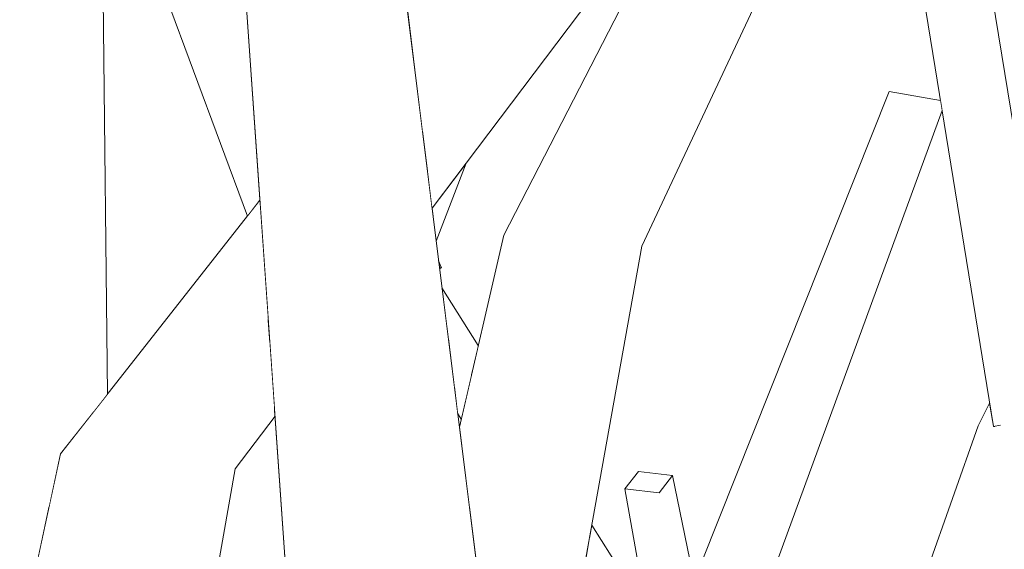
# Model space of a CAD drawing. Extents: x -289599 to -184549, y 66678 to 295474.
# Tile 415 of 656: x -261497 to -261420, y 71864 to 71905. Entities that reach past the tile are written whole.
import ezdxf

# ---------------------------------------------------------------- set-up
doc = ezdxf.new("R2010")
doc.units = 0
doc.header["$MEASUREMENT"] = 0
doc.linetypes.add('Wipeout_Contour', pattern=[1000, 0, -1000])
doc.layers.add('arch drzewa', color=8, linetype='Continuous')
doc.layers.add('arch drzewa_Nr_Pióra__4', color=8, linetype='Continuous', lineweight=9)

msp = doc.modelspace()

# ---------------------------------------------------------------- wipeouts: each hides what was drawn before it
at = {"color": 254, "linetype": 'Wipeout_Contour', "lineweight": 0, "ltscale": 1910564.743236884}
msp.add_wipeout([(-261494.476, 71921.358), (-261490.815, 71874.464), (-261489.74, 71875.833), (-261490.198, 71918.025), (-261491.796, 71919.292), (-261493.112, 71920.242)], dxfattribs=at).dxf.layer = 'arch drzewa'
at = {"color": 254, "linetype": 'Wipeout_Contour', "lineweight": 0, "ltscale": 1273624.77752124}
msp.add_wipeout([(-261479.111, 71909.235), (-261465.462, 71827.79), (-261474.107, 71906.452), (-261478.42, 71908.687)], dxfattribs=at).dxf.layer = 'arch drzewa'
at = {"color": 254, "linetype": 'Wipeout_Contour', "lineweight": 0, "ltscale": 1273571.138268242}
msp.add_wipeout([(-261463.654, 71884.119), (-261463.288, 71881.191), (-261461.183, 71878.066), (-261460.82, 71879.632)], dxfattribs=at).dxf.layer = 'arch drzewa'
at = {"color": 254, "linetype": 'Wipeout_Contour', "lineweight": 0, "ltscale": 955038.594126}
msp.add_wipeout([(-261422.193, 71847.345), (-261415.032, 71871.893), (-261417.123, 71875.214)], dxfattribs=at).dxf.layer = 'arch drzewa'
at = {"color": 254, "linetype": 'Wipeout_Contour', "lineweight": 0, "ltscale": 955105.232025}
msp.add_wipeout([(-261437.879, 71831.424), (-261445.666, 71869.488), (-261446.717, 71868.139)], dxfattribs=at).dxf.layer = 'arch drzewa'

# ---------------------------------------------------------------- next in the draw order: wipeouts: each hides what was drawn before it
at = {"color": 254, "linetype": 'Wipeout_Contour', "lineweight": 0, "ltscale": 1592128.040080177}
msp.add_wipeout([(-261495.052, 71921.83), (-261494.322, 71866.935), (-261493.399, 71871.175), (-261490.815, 71874.464), (-261494.476, 71921.358)], dxfattribs=at).dxf.layer = 'arch drzewa'
at = {"color": 254, "linetype": 'Wipeout_Contour', "lineweight": 0, "ltscale": 2547143.501064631}
msp.add_wipeout([(-261479.111, 71909.235), (-261479.14, 71909.258), (-261473.63, 71830.683), (-261467.86, 71828.639), (-261466.186, 71829.575), (-261466.197, 71829.002), (-261466.174, 71828.042), (-261465.462, 71827.79)], dxfattribs=at).dxf.layer = 'arch drzewa'
at = {"color": 254, "linetype": 'Wipeout_Contour', "lineweight": 0, "ltscale": 1273569.657512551}
msp.add_wipeout([(-261461.183, 71878.066), (-261463.288, 71881.191), (-261463.168, 71880.232), (-261461.357, 71877.313)], dxfattribs=at).dxf.layer = 'arch drzewa'
at = {"color": 254, "linetype": 'Wipeout_Contour', "lineweight": 0, "ltscale": 955040.935868}
msp.add_wipeout([(-261417.123, 71875.214), (-261423.871, 71849.532), (-261422.193, 71847.345)], dxfattribs=at).dxf.layer = 'arch drzewa'
at = {"color": 254, "linetype": 'Wipeout_Contour', "lineweight": 0, "ltscale": 955089.625394}
msp.add_wipeout([(-261446.717, 71868.139), (-261439.121, 71830.353), (-261437.879, 71831.424)], dxfattribs=at).dxf.layer = 'arch drzewa'

# ---------------------------------------------------------------- next in the draw order: wipeouts: each hides what was drawn before it
at = {"color": 254, "linetype": 'Wipeout_Contour', "lineweight": 0, "ltscale": 1910601.348844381}
msp.add_wipeout([(-261504.991, 71930.266), (-261494.968, 71863.968), (-261494.322, 71866.935), (-261495.052, 71921.83), (-261496.755, 71923.224), (-261499.367, 71930.206)], dxfattribs=at).dxf.layer = 'arch drzewa'
at = {"color": 254, "linetype": 'Wipeout_Contour', "lineweight": 0, "ltscale": 1273567.787344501}
msp.add_wipeout([(-261461.357, 71877.313), (-261463.168, 71880.232), (-261462.698, 71876.475), (-261461.843, 71875.215)], dxfattribs=at).dxf.layer = 'arch drzewa'
at = {"color": 254, "linetype": 'Wipeout_Contour', "lineweight": 0, "ltscale": 2228448.899981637}
msp.add_wipeout([(-261421.819, 71873.377), (-261423.871, 71849.532), (-261417.123, 71875.214), (-261418.609, 71874.633), (-261420.277, 71873.379), (-261420.645, 71873.322), (-261420.723, 71873.806)], dxfattribs=at).dxf.layer = 'arch drzewa'
at = {"color": 254, "linetype": 'Wipeout_Contour', "lineweight": 0, "ltscale": 955221.386861}
msp.add_wipeout([(-261491.349, 71804.398), (-261479.782, 71870.009), (-261485.403, 71868.471)], dxfattribs=at).dxf.layer = 'arch drzewa'
at = {"color": 254, "linetype": 'Wipeout_Contour', "lineweight": 0, "ltscale": 955109.649046}
msp.add_wipeout([(-261439.121, 71830.353), (-261446.717, 71868.139), (-261449.377, 71868.461)], dxfattribs=at).dxf.layer = 'arch drzewa'

# ---------------------------------------------------------------- next in the draw order: wipeouts: each hides what was drawn before it
at = {"color": 254, "linetype": 'Wipeout_Contour', "lineweight": 0, "ltscale": 2547469.471740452}
msp.add_wipeout([(-261506.394, 71859.029), (-261496.049, 71859.003), (-261494.968, 71863.968), (-261504.991, 71930.266), (-261505.524, 71903.224), (-261501.534, 71898.746), (-261504.979, 71897.851), (-261505.584, 71900.142)], dxfattribs=at).dxf.layer = 'arch drzewa'
at = {"color": 254, "linetype": 'Wipeout_Contour', "lineweight": 0, "ltscale": 1273565.489913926}
msp.add_wipeout([(-261461.843, 71875.215), (-261462.698, 71876.475), (-261462.433, 71874.351), (-261462.152, 71873.882)], dxfattribs=at).dxf.layer = 'arch drzewa'
at = {"color": 254, "linetype": 'Wipeout_Contour', "lineweight": 0, "ltscale": 955218.132287}
msp.add_wipeout([(-261479.782, 71870.009), (-261476.676, 71874.121), (-261476.72, 71874.746)], dxfattribs=at).dxf.layer = 'arch drzewa'
at = {"color": 254, "linetype": 'Wipeout_Contour', "lineweight": 0, "ltscale": 955053.913413}
msp.add_wipeout([(-261421.819, 71873.377), (-261430.411, 71849.143), (-261423.871, 71849.532)], dxfattribs=at).dxf.layer = 'arch drzewa'
at = {"color": 254, "linetype": 'Wipeout_Contour', "lineweight": 0, "ltscale": 955096.032086}
msp.add_wipeout([(-261449.377, 71868.461), (-261442.521, 71829.176), (-261439.121, 71830.353)], dxfattribs=at).dxf.layer = 'arch drzewa'
at = {"color": 254, "linetype": 'Wipeout_Contour', "lineweight": 0, "ltscale": 1910023.907989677}
msp.add_wipeout([(-261419.935, 71855.087), (-261419.79, 71854.803), (-261400.983, 71865.199), (-261400.96, 71865.5), (-261399.486, 71867.679), (-261419.269, 71857.368)], dxfattribs=at).dxf.layer = 'arch drzewa'

# ---------------------------------------------------------------- next in the draw order: wipeouts: each hides what was drawn before it
at = {"color": 254, "linetype": 'Wipeout_Contour', "lineweight": 0, "ltscale": 1273553.676516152}
msp.add_wipeout([(-261458.825, 71888.246), (-261461.48, 71866.734), (-261460.604, 71859.723), (-261455.156, 71889.588)], dxfattribs=at).dxf.layer = 'arch drzewa'
at = {"color": 254, "linetype": 'Wipeout_Contour', "lineweight": 0, "ltscale": 955054.317337}
msp.add_wipeout([(-261421.819, 71873.377), (-261420.723, 71873.806), (-261420.938, 71875.133)], dxfattribs=at).dxf.layer = 'arch drzewa'
at = {"color": 254, "linetype": 'Wipeout_Contour', "lineweight": 0, "ltscale": 1273502.448834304}
msp.add_wipeout([(-261448.325, 71869.809), (-261449.377, 71868.461), (-261446.717, 71868.139), (-261445.666, 71869.488)], dxfattribs=at).dxf.layer = 'arch drzewa'
at = {"color": 254, "linetype": 'Wipeout_Contour', "lineweight": 0, "ltscale": 955219.381875}
msp.add_wipeout([(-261485.403, 71868.471), (-261495.582, 71801.858), (-261491.349, 71804.398)], dxfattribs=at).dxf.layer = 'arch drzewa'
at = {"color": 254, "linetype": 'Wipeout_Contour', "lineweight": 0, "ltscale": 1273504.186148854}
msp.add_wipeout([(-261451.975, 71865.628), (-261452.15, 71864.655), (-261447.511, 71857.769), (-261447.702, 71858.862)], dxfattribs=at).dxf.layer = 'arch drzewa'

# ---------------------------------------------------------------- next in the draw order: linework, layer by layer
at = {"layer": 'arch drzewa_Nr_Pióra__4', "linetype": 'Continuous'}
msp.add_line((-261445.666, 71869.488), (-261446.717, 71868.139), dxfattribs=at)

# ---------------------------------------------------------------- next in the draw order: wipeouts: each hides what was drawn before it
at = {"color": 254, "linetype": 'Wipeout_Contour', "lineweight": 0, "ltscale": 2228471.855681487}
msp.add_wipeout([(-261425.765, 71926.226), (-261417.493, 71875.201), (-261416.979, 71875.832), (-261416.719, 71876.246), (-261416.09, 71873.737), (-261415.339, 71873.669), (-261423.831, 71926.05)], dxfattribs=at).dxf.layer = 'arch drzewa'
at = {"color": 254, "linetype": 'Wipeout_Contour', "lineweight": 0, "ltscale": 955170.618452}
msp.add_wipeout([(-261458.825, 71888.246), (-261462.296, 71873.259), (-261461.48, 71866.734)], dxfattribs=at).dxf.layer = 'arch drzewa'
at = {"color": 254, "linetype": 'Wipeout_Contour', "lineweight": 0, "ltscale": 955238.037941}
msp.add_wipeout([(-261495.582, 71801.858), (-261485.403, 71868.471), (-261493.399, 71871.175)], dxfattribs=at).dxf.layer = 'arch drzewa'
at = {"color": 254, "linetype": 'Wipeout_Contour', "lineweight": 0, "ltscale": 1273501.896357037}
msp.add_wipeout([(-261452.454, 71862.959), (-261446.836, 71853.902), (-261447.511, 71857.769), (-261452.15, 71864.655)], dxfattribs=at).dxf.layer = 'arch drzewa'

# ---------------------------------------------------------------- next in the draw order: wipeouts: each hides what was drawn before it
at = {"color": 254, "linetype": 'Wipeout_Contour', "lineweight": 0, "ltscale": 1910139.298247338}
msp.add_wipeout([(-261429.136, 71925.703), (-261420.645, 71873.322), (-261420.277, 71873.379), (-261418.609, 71874.633), (-261417.493, 71875.201), (-261425.765, 71926.226)], dxfattribs=at).dxf.layer = 'arch drzewa'
at = {"color": 254, "linetype": 'Wipeout_Contour', "lineweight": 0, "ltscale": 1273523.037813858}
msp.add_wipeout([(-261455.156, 71889.588), (-261457.923, 71838.28), (-261457.495, 71834.856), (-261448.072, 71887.387)], dxfattribs=at).dxf.layer = 'arch drzewa'
at = {"color": 254, "linetype": 'Wipeout_Contour', "lineweight": 0, "ltscale": 1273632.080300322}
msp.add_wipeout([(-261477.081, 71879.889), (-261485.403, 71868.471), (-261479.782, 71870.009), (-261476.72, 71874.746)], dxfattribs=at).dxf.layer = 'arch drzewa'
at = {"color": 254, "linetype": 'Wipeout_Contour', "lineweight": 0, "ltscale": 955244.285445}
msp.add_wipeout([(-261493.399, 71871.175), (-261507.932, 71804.419), (-261495.582, 71801.858)], dxfattribs=at).dxf.layer = 'arch drzewa'

# ---------------------------------------------------------------- next in the draw order: linework, layer by layer
at = {"layer": 'arch drzewa_Nr_Pióra__4', "linetype": 'Continuous'}
for p, q in [((-261415.339, 71873.669), (-261423.831, 71926.05)), ((-261421.819, 71873.377), (-261420.938, 71875.133)), ((-261420.097, 71873.407), (-261420.645, 71873.322)), ((-261420.645, 71873.322), (-261420.52, 71873.311)), ((-261449.377, 71868.461), (-261448.325, 71869.809)), ((-261448.325, 71869.809), (-261445.666, 71869.488)), ((-261446.717, 71868.139), (-261449.377, 71868.461)), ((-261447.702, 71858.862), (-261451.975, 71865.628))]:
    msp.add_line(p, q, dxfattribs=at)

# ---------------------------------------------------------------- next in the draw order: wipeouts: each hides what was drawn before it
at = {"color": 254, "linetype": 'Wipeout_Contour', "lineweight": 0, "ltscale": 955152.130093}
msp.add_wipeout([(-261460.604, 71859.723), (-261457.923, 71838.28), (-261455.156, 71889.588)], dxfattribs=at).dxf.layer = 'arch drzewa'
at = {"color": 254, "linetype": 'Wipeout_Contour', "lineweight": 0, "ltscale": 955227.24579}
msp.add_wipeout([(-261477.212, 71881.769), (-261485.403, 71868.471), (-261477.081, 71879.889)], dxfattribs=at).dxf.layer = 'arch drzewa'

# ---------------------------------------------------------------- next in the draw order: wipeouts: each hides what was drawn before it
at = {"color": 254, "linetype": 'Wipeout_Contour', "lineweight": 0, "ltscale": 1273532.43043855}
msp.add_wipeout([(-261440.094, 71922.566), (-261455.156, 71889.588), (-261438.042, 71924.86), (-261439.048, 71923.951)], dxfattribs=at).dxf.layer = 'arch drzewa'
at = {"color": 254, "linetype": 'Wipeout_Contour', "lineweight": 0, "ltscale": 1273651.157913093}
msp.add_wipeout([(-261493.399, 71871.175), (-261485.403, 71868.471), (-261477.212, 71881.769), (-261477.857, 71890.961)], dxfattribs=at).dxf.layer = 'arch drzewa'

# ---------------------------------------------------------------- next in the draw order: linework, layer by layer
at = {"layer": 'arch drzewa_Nr_Pióra__4', "linetype": 'Continuous'}
for p, q in [((-261489.74, 71875.833), (-261490.198, 71918.025)), ((-261507.932, 71804.419), (-261493.399, 71871.175))]:
    msp.add_line(p, q, dxfattribs=at)

# ---------------------------------------------------------------- next in the draw order: wipeouts: each hides what was drawn before it
at = {"color": 254, "linetype": 'Wipeout_Contour', "lineweight": 0, "ltscale": 1273545.216131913}
msp.add_wipeout([(-261443.467, 71918.1), (-261458.825, 71888.246), (-261455.156, 71889.588), (-261440.094, 71922.566)], dxfattribs=at).dxf.layer = 'arch drzewa'
at = {"color": 254, "linetype": 'Wipeout_Contour', "lineweight": 0, "ltscale": 1592085.152917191}
msp.add_wipeout([(-261482.115, 71911.617), (-261488.994, 71917.071), (-261478.826, 71889.728), (-261477.857, 71890.961), (-261478.897, 71905.799)], dxfattribs=at).dxf.layer = 'arch drzewa'
at = {"color": 254, "linetype": 'Wipeout_Contour', "lineweight": 0, "ltscale": 1592014.184490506}
msp.add_wipeout([(-261491.69, 71800.341), (-261475.206, 71853.153), (-261476.676, 71874.121), (-261479.782, 71870.009), (-261491.349, 71804.398)], dxfattribs=at).dxf.layer = 'arch drzewa'

# ---------------------------------------------------------------- next in the draw order: linework, layer by layer
at = {"layer": 'arch drzewa_Nr_Pióra__4', "linetype": 'Continuous'}
for p, q in [((-261478.826, 71889.728), (-261488.994, 71917.071)), ((-261493.399, 71871.175), (-261477.857, 71890.961)), ((-261479.782, 71870.009), (-261476.676, 71874.121)), ((-261491.349, 71804.398), (-261479.782, 71870.009))]:
    msp.add_line(p, q, dxfattribs=at)

# ---------------------------------------------------------------- next in the draw order: wipeouts: each hides what was drawn before it
at = {"color": 254, "linetype": 'Wipeout_Contour', "lineweight": 0, "ltscale": 955129.620453}
msp.add_wipeout([(-261435.008, 71927.602), (-261448.072, 71887.387), (-261424.939, 71936.699)], dxfattribs=at).dxf.layer = 'arch drzewa'
at = {"color": 254, "linetype": 'Wipeout_Contour', "lineweight": 0, "ltscale": 1910416.46081051}
msp.add_wipeout([(-261473.275, 71905.916), (-261474.047, 71906.414), (-261457.051, 71831.305), (-261466.782, 71909.138), (-261470.657, 71907.956), (-261472.919, 71905.66)], dxfattribs=at).dxf.layer = 'arch drzewa'

# ---------------------------------------------------------------- next in the draw order: wipeouts: each hides what was drawn before it
at = {"color": 254, "linetype": 'Wipeout_Contour', "lineweight": 0, "ltscale": 1273527.550917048}
msp.add_wipeout([(-261455.156, 71889.588), (-261448.072, 71887.387), (-261435.008, 71927.602), (-261438.042, 71924.86)], dxfattribs=at).dxf.layer = 'arch drzewa'
at = {"color": 254, "linetype": 'Wipeout_Contour', "lineweight": 0, "ltscale": 1273579.051468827}
msp.add_wipeout([(-261474.107, 71906.453), (-261465.462, 71827.79), (-261457.051, 71831.305), (-261474.047, 71906.414)], dxfattribs=at).dxf.layer = 'arch drzewa'

# ---------------------------------------------------------------- next in the draw order: linework, layer by layer
at = {"layer": 'arch drzewa_Nr_Pióra__4', "linetype": 'Continuous'}
for p, q in [((-261473.63, 71830.683), (-261479.14, 71909.258)), ((-261457.495, 71834.856), (-261448.072, 71887.387)), ((-261460.82, 71879.632), (-261463.654, 71884.119)), ((-261462.152, 71873.882), (-261462.433, 71874.351))]:
    msp.add_line(p, q, dxfattribs=at)

# ---------------------------------------------------------------- next in the draw order: wipeouts: each hides what was drawn before it
at = {"color": 254, "linetype": 'Wipeout_Contour', "lineweight": 0, "ltscale": 1273563.209739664}
msp.add_wipeout([(-261444.547, 71924.524), (-261464.79, 71893.204), (-261464.431, 71890.337), (-261439.048, 71923.951)], dxfattribs=at).dxf.layer = 'arch drzewa'
at = {"color": 254, "linetype": 'Wipeout_Contour', "lineweight": 0, "ltscale": 1273452.149619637}
msp.add_wipeout([(-261428.766, 71899.452), (-261438.034, 71861.37), (-261424.64, 71897.968), (-261424.765, 71898.742)], dxfattribs=at).dxf.layer = 'arch drzewa'
at = {"color": 254, "linetype": 'Wipeout_Contour', "lineweight": 0, "ltscale": 955186.635572}
msp.add_wipeout([(-261463.919, 71886.241), (-261463.903, 71886.115), (-261463.691, 71885.69)], dxfattribs=at).dxf.layer = 'arch drzewa'

# ---------------------------------------------------------------- next in the draw order: wipeouts: each hides what was drawn before it
at = {"color": 254, "linetype": 'Wipeout_Contour', "lineweight": 0, "ltscale": 955183.888487}
msp.add_wipeout([(-261465.168, 71896.232), (-261464.79, 71893.204), (-261444.547, 71924.524)], dxfattribs=at).dxf.layer = 'arch drzewa'
at = {"color": 254, "linetype": 'Wipeout_Contour', "lineweight": 0, "ltscale": 955099.401735}
msp.add_wipeout([(-261428.766, 71899.452), (-261443.41, 71862.715), (-261438.034, 71861.37)], dxfattribs=at).dxf.layer = 'arch drzewa'
at = {"color": 254, "linetype": 'Wipeout_Contour', "lineweight": 0, "ltscale": 955186.442567}
msp.add_wipeout([(-261463.903, 71886.115), (-261463.859, 71885.761), (-261463.691, 71885.69)], dxfattribs=at).dxf.layer = 'arch drzewa'

# ---------------------------------------------------------------- next in the draw order: linework, layer by layer
at = {"layer": 'arch drzewa_Nr_Pióra__4', "linetype": 'Continuous'}
for p, q in [((-261420.645, 71873.322), (-261429.136, 71925.703)), ((-261443.41, 71862.715), (-261428.766, 71899.452)), ((-261424.765, 71898.742), (-261428.766, 71899.452)), ((-261438.034, 71861.37), (-261424.64, 71897.968)), ((-261430.411, 71849.143), (-261421.819, 71873.377)), ((-261437.879, 71831.424), (-261445.666, 71869.488)), ((-261442.521, 71829.176), (-261449.377, 71868.461))]:
    msp.add_line(p, q, dxfattribs=at)

# ---------------------------------------------------------------- next in the draw order: wipeouts: each hides what was drawn before it
at = {"color": 254, "linetype": 'Wipeout_Contour', "lineweight": 0, "ltscale": 2228748.110403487}
msp.add_wipeout([(-261465.697, 71900.464), (-261465.168, 71896.232), (-261444.547, 71924.524), (-261445.683, 71925.531), (-261445.781, 71925.325), (-261449.354, 71924.705), (-261450.515, 71925.113)], dxfattribs=at).dxf.layer = 'arch drzewa'
at = {"color": 254, "linetype": 'Wipeout_Contour', "lineweight": 0, "ltscale": 1273585.610570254}
msp.add_wipeout([(-261464.349, 71890.446), (-261464.407, 71890.145), (-261464.111, 71887.779), (-261461.779, 71893.849)], dxfattribs=at).dxf.layer = 'arch drzewa'
at = {"color": 254, "linetype": 'Wipeout_Contour', "lineweight": 0, "ltscale": 955186.23752}
msp.add_wipeout([(-261463.859, 71885.761), (-261463.842, 71885.622), (-261463.691, 71885.69)], dxfattribs=at).dxf.layer = 'arch drzewa'

# ---------------------------------------------------------------- next in the draw order: linework, layer by layer
at = {"layer": 'arch drzewa_Nr_Pióra__4', "linetype": 'Continuous'}
for p, q in [((-261448.072, 71887.387), (-261424.939, 71936.699)), ((-261462.296, 71873.259), (-261458.825, 71888.246)), ((-261463.691, 71885.69), (-261463.919, 71886.241)), ((-261463.691, 71885.69), (-261463.859, 71885.761)), ((-261463.842, 71885.622), (-261463.691, 71885.69))]:
    msp.add_line(p, q, dxfattribs=at)

# ---------------------------------------------------------------- next in the draw order: wipeouts: each hides what was drawn before it
at = {"color": 254, "linetype": 'Wipeout_Contour', "lineweight": 0, "ltscale": 1591982.489959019}
msp.add_wipeout([(-261466.342, 71905.621), (-261465.697, 71900.464), (-261450.515, 71925.113), (-261450.568, 71925.132), (-261450.549, 71925.728)], dxfattribs=at).dxf.layer = 'arch drzewa'
at = {"color": 254, "linetype": 'Wipeout_Contour', "lineweight": 0, "ltscale": 955191.649334}
msp.add_wipeout([(-261464.431, 71890.337), (-261464.407, 71890.145), (-261464.349, 71890.446)], dxfattribs=at).dxf.layer = 'arch drzewa'

# ---------------------------------------------------------------- next in the draw order: linework, layer by layer
at = {"layer": 'arch drzewa_Nr_Pióra__4', "linetype": 'Continuous'}
for p, q in [((-261464.431, 71890.337), (-261439.048, 71923.951)), ((-261458.825, 71888.246), (-261443.467, 71918.1)), ((-261457.051, 71831.305), (-261466.782, 71909.138)), ((-261464.111, 71887.779), (-261461.779, 71893.849))]:
    msp.add_line(p, q, dxfattribs=at)

doc.saveas('drawing.dxf')
